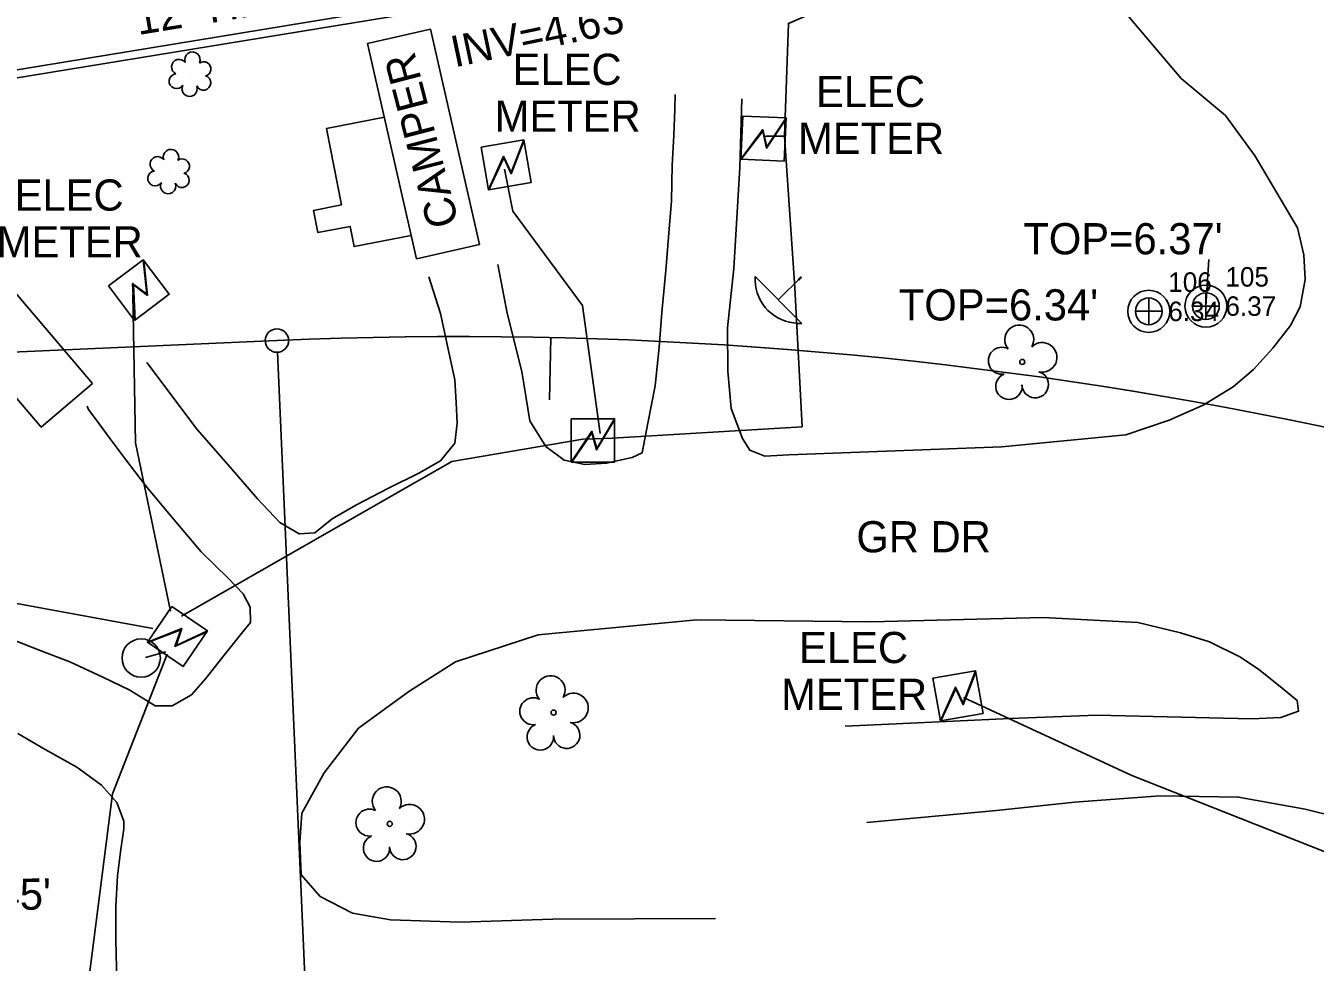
# Model space of a CAD drawing. Extents: x 3040896 to 3051146, y 687568 to 732976.
# Drawn here: x 3049513.2 to 3049678.5, y 691500.7 to 691620.7 of the extents above; entities that cross this region are included whole.
import ezdxf

# ---------------------------------------------------------------- set-up
doc = ezdxf.new("R2010")
doc.units = 0
for name, color, linetype in [('Default', 7, 'Continuous'), ('Exist Building', 7, 'Continuous'), ('Exist Building Text', 7, 'Continuous'), ('Exist Other Culture Area Outline', 7, 'Continuous'), ('Exist Roads Soil', 7, 'Continuous'), ('Exist Roads Soil Text', 7, 'Continuous'), ('Exist Structure Minor Pipes HDPE 12 Inch', 7, 'Continuous'), ('Exist Structure Minor Pipes HDPE 12 Inch Invert', 7, 'Continuous'), ('Exist Structure Minor Pipes HDPE 12 Inch Text', 7, 'Continuous'), ('Exist Utilities Other Pole CELL', 7, 'Continuous'), ('Exist Utilities Power Transformer CELL', 7, 'Continuous'), ('Exist Utilities Power Transformer Text', 7, 'Continuous'), ('Exist Utilities Power UG Cable SUE', 7, 'Continuous'), ('Exist Utilities Sanitary Sewer Manhole CELL', 7, 'Continuous'), ('Exist Utilities Sanitary Sewer Manhole Cogo Elevation', 7, 'Continuous'), ('Exist Utilities Sanitary Sewer Manhole Cogo Number', 7, 'Continuous'), ('Exist Utilities Sanitary Sewer Manhole Text', 7, 'Continuous'), ('Exist Utilities Sanitary Sewer Manhole Top Elevation', 7, 'Continuous'), ('Exist Utilities TV Satellite Dish CELL', 7, 'Continuous'), ('Exist Vegetation Shrub CELL', 7, 'Continuous'), ('Exist Vegetation Tree CELL', 7, 'Continuous'), ('Prop Horizontal Alignment', 7, 'Continuous'), ('Prop Horizontal Alignment Station Label', 7, 'Continuous'), ('Prop Horizontal Alignment Tick Large', 7, 'Continuous')]:
    doc.layers.add(name, color=color, linetype=linetype)

# ---------------------------------------------------------------- blocks, each defined once
blk = doc.blocks.new('EXIST UTILITIES SANITARY SEWER MANHOLE')
at = {"layer": 'Exist Utilities Sanitary Sewer Manhole CELL'}
blk.add_lwpolyline([(0, 0.03425), (0, -0.03425), (0, 0), (0.03425, 0), (-0.03425, 0)], dxfattribs=at)
for radius in [0.05389, 0.03425]:
    blk.add_circle((0, 0), radius, dxfattribs=at)

msp = doc.modelspace()

# ---------------------------------------------------------------- linework, layer by layer
at = {"layer": 'Default'}
msp.add_line((3049545.39, 691580.37), (3049017.15, 691557.17), dxfattribs=at)
msp.add_arc((3049568.82, 691046.89), 534, 341.451, 92.5145, dxfattribs=at)
at = {"layer": 'Exist Building'}
msp.add_lwpolyline([(3049565.08, 691620.3), (3049571.35, 691592.7), (3049563.29, 691590.87), (3049557.02, 691618.47)], close=True, dxfattribs=at)
at = {"layer": 'Exist Other Culture Area Outline'}
msp.add_lwpolyline([(3049562.61, 691593.85), (3049555.28, 691592.42), (3049554.78, 691595.01), (3049550.64, 691594.21), (3049550.08, 691597.06), (3049553.66, 691597.76), (3049551.75, 691607.58), (3049559.17, 691609.03)], dxfattribs=at)
msp.add_lwpolyline([(3049521.75, 691574.87), (3049507.95, 691591.07), (3049501.36, 691585.46), (3049515.17, 691569.26)], close=True, dxfattribs=at)
at = {"layer": 'Exist Roads Soil'}
for points in [[(3049604.97, 691611.35), (3049604.71, 691602.55), (3049603.95, 691589.63), (3049603.17, 691581.99), (3049603.2, 691576.45), (3049603.64, 691571.68), (3049605.07, 691567.83), (3049606.03, 691566.32), (3049607.92, 691565.57), (3049611.01, 691565.72), (3049638.33, 691566.73), (3049654.22, 691568.29), (3049659.76, 691570.17), (3049664.14, 691572.11), (3049667.96, 691574.42), (3049670.59, 691576.68), (3049673.06, 691579.4), (3049675.31, 691582.3), (3049676.55, 691584.71), (3049677.18, 691588.21), (3049677.02, 691591.35), (3049676.23, 691594.82), (3049670.81, 691604.02), (3049666.97, 691609.21), (3049661.31, 691613.98), (3049654.11, 691622.45)], [(3049573.71, 691590.13), (3049574.9, 691583.88), (3049576.8, 691576.39), (3049577.83, 691570.08), (3049579.88, 691566.8), (3049582.23, 691565.05), (3049584.88, 691564.5), (3049587.64, 691564.64), (3049590.93, 691565.37), (3049592.19, 691565.96), (3049592.94, 691569.8), (3049593.88, 691574.58), (3049594.38, 691579.54), (3049594.73, 691583.99), (3049595.23, 691589.34), (3049595.57, 691593.65), (3049595.98, 691598.3), (3049596.05, 691602.88), (3049596.25, 691606.67), (3049596.4, 691610.04), (3049596.44, 691611.94)], [(3049528.71, 691577.56), (3049535.15, 691568.96), (3049539.4, 691564.16), (3049542.9, 691560.1), (3049545.78, 691557.05), (3049548.25, 691555.61), (3049550.24, 691555.73), (3049552.49, 691557.52), (3049555.49, 691559.28), (3049559.7, 691561.44), (3049563.6, 691563.39), (3049566.36, 691564.96), (3049568.18, 691567.22), (3049568.5, 691569.8), (3049568.37, 691572.45), (3049568.21, 691575.33), (3049567.42, 691578.87), (3049566.37, 691583.85), (3049565.41, 691586.78), (3049564.85, 691588.54)], [(3049505.64, 691544.31), (3049515.02, 691540.65), (3049518.85, 691539.2), (3049523.06, 691537.22), (3049526.54, 691535.53), (3049529.78, 691533.55), (3049531.98, 691533.53), (3049534.42, 691534.97), (3049536.25, 691537), (3049538.63, 691540.05), (3049541, 691543.05), (3049542.01, 691544.22), (3049541.96, 691546.21), (3049541.05, 691547.89), (3049539.16, 691549.92), (3049535.66, 691553.27), (3049531.26, 691558.52), (3049528.56, 691561.79), (3049525.94, 691565.21), (3049524.01, 691567.77), (3049522.6, 691569.71), (3049521.23, 691571.55), (3049521.05, 691571.97)], [(3049601.61, 691506.26), (3049580.74, 691506.2), (3049568.89, 691505.8), (3049559.96, 691506.12), (3049555.07, 691506.97), (3049550.93, 691509.11), (3049548.51, 691511.87), (3049548.31, 691516.08), (3049548.59, 691519.8), (3049551.46, 691524.95), (3049555.85, 691530.69), (3049562.32, 691535.39), (3049568.27, 691539.17), (3049578.86, 691542.65), (3049599.22, 691544.58), (3049621.54, 691544.31), (3049643.63, 691544.86), (3049655.73, 691544.21), (3049661.22, 691542.88), (3049664.92, 691541.74), (3049668.89, 691539.8), (3049671.26, 691538.2), (3049673.77, 691536.17), (3049676.16, 691534.22), (3049676.35, 691532.84), (3049674.09, 691532.06), (3049670.36, 691531.88), (3049650.5, 691532.34), (3049639.37, 691531.93), (3049624.75, 691531.24), (3049618.25, 691530.93)], [(3049524.86, 691498.13), (3049524.76, 691503.56), (3049524.76, 691507.82), (3049524.97, 691511.75), (3049525.32, 691514.82), (3049525.77, 691517.78), (3049525.78, 691518.77), (3049524.85, 691521.16), (3049522.9, 691523.36), (3049519.76, 691525.66), (3049515.67, 691527.94), (3049512.17, 691530)], [(3049621.03, 691518.59), (3049637.62, 691520.12), (3049647.63, 691521.17), (3049658.61, 691522.01), (3049668.67, 691521.85), (3049677.22, 691520.29), (3049681.85, 691519.16)]]:
    msp.add_lwpolyline(points, dxfattribs=at)
at = {"layer": 'Exist Structure Minor Pipes HDPE 12 Inch'}
for p, q in [((3049586.3, 691627.29), (3049488.86, 691611.27)), ((3049488.69, 691610.24), (3049586.18, 691626.2))]:
    msp.add_line(p, q, dxfattribs=at)
at = {"layer": 'Exist Utilities Other Pole CELL'}
msp.add_circle((3049527.99, 691539.67), 2.46, dxfattribs=at)
at = {"layer": 'Exist Utilities Power Transformer CELL'}
for p, q in [((3049607.83, 691606.42), (3049607.83, 691606.42)), ((3049574.79, 691603.06), (3049574.79, 691603.06)), ((3049527.65, 691587.02), (3049527.65, 691587.02)), ((3049585.96, 691567.74), (3049585.96, 691567.74)), ((3049532.78, 691542.52), (3049532.78, 691542.52)), ((3049632.74, 691534.99), (3049632.74, 691534.99))]:
    msp.add_line(p, q, dxfattribs=at)
for points in [[(3049605.1, 691609.16), (3049610.65, 691608.91), (3049610.4, 691603.37), (3049604.85, 691603.61)], [(3049571.55, 691605.15), (3049577.02, 691606.09), (3049577.96, 691600.62), (3049572.49, 691599.68)], [(3049523.81, 691587.39), (3049528.24, 691590.74), (3049531.58, 691586.31), (3049527.15, 691582.96)], [(3049583.12, 691570.35), (3049588.67, 691570.35), (3049588.67, 691564.8), (3049583.12, 691564.8)], [(3049531.91, 691546.28), (3049536.49, 691543.15), (3049533.36, 691538.57), (3049528.78, 691541.7)], [(3049629.49, 691537.08), (3049634.96, 691538.03), (3049635.91, 691532.56), (3049630.44, 691531.61)]]:
    msp.add_lwpolyline(points, close=True, dxfattribs=at)
for points in [[(3049604.85, 691603.61), (3049607.67, 691607.43), (3049608.2, 691605.2), (3049610.65, 691608.91)], [(3049604.92, 691603.61), (3049607.66, 691607.23), (3049608.15, 691605.02), (3049610.64, 691608.76)], [(3049572.49, 691599.68), (3049574.42, 691604.01), (3049575.42, 691601.94), (3049577.02, 691606.09)], [(3049572.56, 691599.69), (3049574.46, 691603.81), (3049575.41, 691601.76), (3049577.04, 691605.94)], [(3049527.15, 691582.96), (3049526.88, 691587.7), (3049528.72, 691586.32), (3049528.24, 691590.74)], [(3049527.21, 691583), (3049527.01, 691587.53), (3049528.79, 691586.15), (3049528.33, 691590.62)], [(3049583.12, 691564.8), (3049585.76, 691568.74), (3049586.39, 691566.53), (3049588.67, 691570.35)], [(3049583.19, 691564.8), (3049585.76, 691568.53), (3049586.35, 691566.35), (3049588.67, 691570.2)], [(3049528.78, 691541.7), (3049533.18, 691543.47), (3049532.46, 691541.29), (3049536.49, 691543.15)], [(3049528.83, 691541.66), (3049533.06, 691543.29), (3049532.32, 691541.16), (3049536.41, 691543.03)], [(3049630.44, 691531.61), (3049632.37, 691535.95), (3049633.37, 691533.88), (3049634.96, 691538.03)], [(3049630.51, 691531.62), (3049632.41, 691535.74), (3049633.36, 691533.69), (3049634.99, 691537.88)]]:
    msp.add_lwpolyline(points, dxfattribs=at)
at = {"layer": 'Exist Utilities Power UG Cable SUE'}
for p, q in [((3049495.37, 691549.69), (3049529.5, 691543.45)), ((3049531.17, 691540.47), (3049528.55, 691539.75))]:
    msp.add_line(p, q, dxfattribs=at)
for points in [[(3049610.45, 691606.58), (3049610.95, 691621.04), (3049638.45, 691632.99), (3049646.09, 691669.77), (3049665.42, 691685.95)], [(3049612.73, 691569.3), (3049611.79, 691587.12), (3049610.45, 691606.58), (3049608, 691606.56)], [(3049574.58, 691602.33), (3049575.63, 691596.96), (3049584.57, 691584.87), (3049586.83, 691568.47)], [(3049531.74, 691545.68), (3049527.25, 691567.27), (3049526.92, 691586.26)], [(3049584.61, 691567.71), (3049588.42, 691567.85), (3049612.73, 691569.3)], [(3049533.14, 691545.03), (3049567.79, 691564.88), (3049584.61, 691567.71)], [(3049520.08, 691489.09), (3049524.33, 691522.24), (3049531.34, 691540.15)], [(3049633.39, 691534.62), (3049654.98, 691524.61), (3049683.08, 691513.48), (3049689.28, 691512.08), (3049714.13, 691510.24)]]:
    msp.add_lwpolyline(points, dxfattribs=at)
at = {"layer": 'Exist Utilities Sanitary Sewer Manhole Text'}
msp.add_lwpolyline([(3049664.48, 691584.79), (3049664.84, 691590.75)], dxfattribs=at)
at = {"layer": 'Exist Utilities TV Satellite Dish CELL'}
msp.add_line((3049609.65, 691585.6), (3049609.65, 691585.6), dxfattribs=at)
for points in [[(3049612.68, 691582.58), (3049612.15, 691582.58), (3049611.61, 691582.63), (3049611.09, 691582.72), (3049610.58, 691582.87), (3049610.08, 691583.06), (3049609.6, 691583.29), (3049609.15, 691583.57), (3049608.73, 691583.88), (3049608.33, 691584.23), (3049607.98, 691584.63), (3049607.66, 691585.06), (3049607.39, 691585.51), (3049607.15, 691585.98), (3049606.96, 691586.48), (3049606.81, 691586.99), (3049606.73, 691587.52), (3049606.68, 691588.06), (3049606.68, 691588.58)], [(3049606.68, 691588.58), (3049612.68, 691582.58)], [(3049609.65, 691585.6), (3049612.58, 691588.48), (3049612.54, 691588.53), (3049612.25, 691588.24), (3049612.34, 691588.15), (3049612.63, 691588.44), (3049612.58, 691588.48)]]:
    msp.add_lwpolyline(points, dxfattribs=at)
at = {"layer": 'Exist Vegetation Shrub CELL'}
for p, q in [((3049534.33, 691614.33), (3049534.33, 691614.33)), ((3049531.58, 691601.86), (3049531.58, 691601.86))]:
    msp.add_line(p, q, dxfattribs=at)
for centre, radius, start, end in [((3049534.56, 691616.38), 0.99, 334.8391, 200.4717), ((3049532.85, 691615.46), 0.968, 35.8908, 245.4216), ((3049536.01, 691615.2), 0.929, 284.4567, 126.0861), ((3049532.53, 691613.63), 0.955, 95.1099, 327.9534), ((3049535.97, 691613.41), 0.937, 204.9913, 73.4601), ((3049534.2, 691612.65), 0.984, 151.2797, 21.387), ((3049530.1, 691602.99), 0.968, 35.8908, 245.4216), ((3049531.81, 691603.9), 0.99, 334.8391, 200.4717), ((3049533.25, 691602.73), 0.929, 284.4567, 126.0861), ((3049529.78, 691601.16), 0.955, 95.1099, 327.9534), ((3049533.21, 691600.93), 0.937, 204.9913, 73.4601), ((3049531.45, 691600.18), 0.984, 151.2797, 21.387)]:
    msp.add_arc(centre, radius, start, end, dxfattribs=at)
at = {"layer": 'Exist Vegetation Tree CELL'}
for p, q in [((3049640.93, 691577.63), (3049640.93, 691577.63)), ((3049580.85, 691532.68), (3049580.85, 691532.68)), ((3049559.85, 691518.41), (3049559.85, 691518.41))]:
    msp.add_line(p, q, dxfattribs=at)
for centre in [(3049640.93, 691577.63), (3049580.85, 691532.68), (3049559.85, 691518.41)]:
    msp.add_circle(centre, 0.326, dxfattribs=at)
for centre, radius, start, end in [((3049640.55, 691580.5), 1.86, 330.1651, 219.7134), ((3049643.48, 691578.22), 1.9, 257.1011, 134.1999), ((3049638.32, 691577.79), 1.73, 62.6636, 279.3457), ((3049639.23, 691574.51), 1.69, 111.5671, 6.231), ((3049642.6, 691574.73), 1.7, 181.2822, 74.56), ((3049580.47, 691535.55), 1.86, 330.1651, 219.7134), ((3049578.25, 691532.84), 1.73, 62.6636, 279.3457), ((3049583.4, 691533.27), 1.9, 257.1011, 134.1999), ((3049579.15, 691529.56), 1.69, 111.5671, 6.231), ((3049582.53, 691529.78), 1.7, 181.2822, 74.56), ((3049559.47, 691521.29), 1.86, 330.1651, 219.7134), ((3049562.4, 691519), 1.9, 257.1011, 134.1999), ((3049557.25, 691518.57), 1.73, 62.6636, 279.3457), ((3049558.15, 691515.29), 1.69, 111.5671, 6.231), ((3049561.53, 691515.51), 1.7, 181.2822, 74.56)]:
    msp.add_arc(centre, radius, start, end, dxfattribs=at)
at = {"layer": 'Prop Horizontal Alignment'}
msp.add_line((3049545.39, 691580.37), (3049017.15, 691557.17), dxfattribs=at)
msp.add_arc((3049568.82, 691046.89), 534, 341.451, 92.5147, dxfattribs=at)
at = {"layer": 'Prop Horizontal Alignment Station Label'}
msp.add_line((3049545.45, 691578.88), (3049557.45, 691305.64), dxfattribs=at)
msp.add_circle((3049545.39, 691580.37), 1.5, dxfattribs=at)
at = {"layer": 'Prop Horizontal Alignment Tick Large'}
msp.add_line((3049580.5, 691580.76), (3049580.32, 691572.76), dxfattribs=at)

# ---------------------------------------------------------------- block references
at = {"layer": 'Exist Utilities Sanitary Sewer Manhole CELL', "xscale": 50, "yscale": 50}
for p in [(3049657.15, 691584.12), (3049664.48, 691584.79)]:
    msp.add_blockref('EXIST UTILITIES SANITARY SEWER MANHOLE', p, dxfattribs=at)

# ---------------------------------------------------------------- texts
at = {"layer": 'Exist Building Text'}
msp.add_text('CAMPER', height=4, rotation=104.5766, dxfattribs=at).set_placement((3049568.73, 691595.42))
at = {"layer": 'Exist Roads Soil Text'}
msp.add_text('GR DR', height=4, dxfattribs=at).set_placement((3049619.67, 691553.22))
at = {"layer": 'Exist Structure Minor Pipes HDPE 12 Inch Invert'}
msp.add_text("INV=4.63'", height=4, rotation=11.8079, dxfattribs=at).set_placement((3049568.17, 691615.39))
at = {"layer": 'Exist Structure Minor Pipes HDPE 12 Inch Text'}
msp.add_text('12" HDPE', height=4, rotation=9.337, dxfattribs=at).set_placement((3049527.61, 691619.54))
at = {"layer": 'Exist Utilities Power Transformer Text'}
for s, p in [('ELEC', (3049575.6, 691613.15)), ('ELEC', (3049614.49, 691610.31)), ('METER', (3049573.3, 691607.15)), ('METER', (3049612.19, 691604.31)), ('ELEC', (3049511.77, 691597.03)), ('METER', (3049509.47, 691591.03)), ('ELEC', (3049612.32, 691539.02)), ('METER', (3049610.02, 691533.02))]:
    msp.add_text(s, height=4, dxfattribs=at).set_placement(p)
at = {"layer": 'Exist Utilities Sanitary Sewer Manhole Cogo Elevation'}
for s, p in [('6.34', (3049659.65, 691582.87)), ('6.37', (3049666.98, 691583.54))]:
    msp.add_text(s, height=2.5, dxfattribs=at).set_placement(p)
at = {"layer": 'Exist Utilities Sanitary Sewer Manhole Cogo Number'}
for s, p in [('106', (3049659.65, 691586.62)), ('105', (3049666.98, 691587.29))]:
    msp.add_text(s, height=2.5, dxfattribs=at).set_placement(p)
at = {"layer": 'Exist Utilities Sanitary Sewer Manhole Top Elevation'}
msp.add_text("TOP=6.37'", height=4, dxfattribs=at).set_placement((3049641.07, 691591.43))
for s, rotation, p in [("TOP=6.34'", 0, (3049625.11, 691582.95)), ("TOP=6.45'", 0.4313, (3049490.89, 691507.23))]:
    msp.add_text(s, height=4, rotation=rotation, dxfattribs=at).set_placement(p)

doc.saveas('drawing.dxf')
